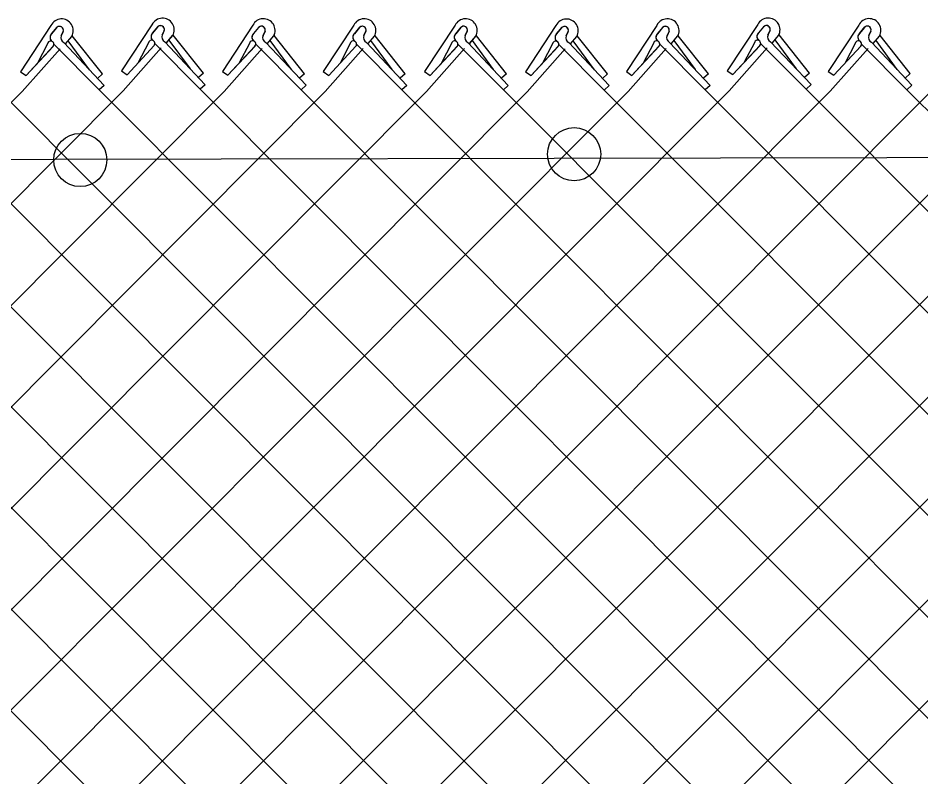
# Model space of a CAD drawing. Extents: x 0 to 2.85, y -0.1 to 1.83.
# Drawn here: x 0.7737 to 0.8458, y 1.3422 to 1.4028 of the extents above; entities that cross this region are included whole.
import ezdxf

# ---------------------------------------------------------------- set-up
doc = ezdxf.new("R2010")
doc.units = 0
doc.layers.add('sb_Chainlink Fence', color=7, linetype='Continuous')
doc.layers.add('sb_Existing Structural Steel', color=7, linetype='Continuous')

msp = doc.modelspace()

# ---------------------------------------------------------------- linework, layer by layer
at = {"layer": 'sb_Chainlink Fence'}
for p, q in [((0.7763737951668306, 1.402180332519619), (0.773937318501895, 1.3984914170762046)), ((0.7844362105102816, 1.402239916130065), (0.7819997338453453, 1.3985510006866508)), ((0.7844838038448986, 1.4015711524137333), (0.78492892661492, 1.4020982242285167)), ((0.7924929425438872, 1.40219515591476), (0.7900564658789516, 1.3985062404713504)), ((0.8005458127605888, 1.402189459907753), (0.7981093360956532, 1.3985005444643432)), ((0.8086385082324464, 1.4021923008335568), (0.8062020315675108, 1.3985033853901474)), ((0.8166919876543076, 1.4021719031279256), (0.8142555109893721, 1.3984829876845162)), ((0.8247462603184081, 1.4021885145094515), (0.8223097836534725, 1.398499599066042)), ((0.8328086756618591, 1.402248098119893), (0.8303721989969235, 1.3985591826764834)), ((0.832856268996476, 1.401579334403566), (0.8333013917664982, 1.4021064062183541)), ((0.833260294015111, 1.4020631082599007), (0.832856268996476, 1.401579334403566)), ((0.8408654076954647, 1.4022033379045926), (0.8384289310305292, 1.3985144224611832)), ((0.8409130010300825, 1.4015345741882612), (0.8413581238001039, 1.402061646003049)), ((0.7764213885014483, 1.4015115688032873), (0.7768665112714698, 1.4020386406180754)), ((0.7768254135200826, 1.401995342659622), (0.7764213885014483, 1.4015115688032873)), ((0.7773475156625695, 1.401709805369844), (0.7771839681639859, 1.4013555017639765)), ((0.7771845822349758, 1.4013680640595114), (0.7773471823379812, 1.401701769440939)), ((0.7780260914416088, 1.401306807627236), (0.7780625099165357, 1.401374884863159)), ((0.7780625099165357, 1.401374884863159), (0.7780935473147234, 1.4014477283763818)), ((0.780486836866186, 1.3983154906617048), (0.7780740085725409, 1.4013502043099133)), ((0.7848878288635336, 1.402054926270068), (0.7844838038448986, 1.4015711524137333)), ((0.7854099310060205, 1.4017693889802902), (0.7852463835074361, 1.4014150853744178)), ((0.7852469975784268, 1.4014276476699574), (0.7854095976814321, 1.4017613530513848)), ((0.7855932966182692, 1.400780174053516), (0.786088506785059, 1.4013663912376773)), ((0.7855998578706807, 1.4007891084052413), (0.7860909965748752, 1.4013684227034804)), ((0.786088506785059, 1.4013663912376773), (0.786124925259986, 1.4014344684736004)), ((0.786124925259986, 1.4014344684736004), (0.7861559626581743, 1.401507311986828)), ((0.788549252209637, 1.3983750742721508), (0.7861364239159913, 1.4014097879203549)), ((0.7925405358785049, 1.4015263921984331), (0.7929856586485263, 1.4020534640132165)), ((0.7929445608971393, 1.4020101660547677), (0.7925405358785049, 1.4015263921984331)), ((0.7934666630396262, 1.4017246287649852), (0.7933031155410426, 1.4013703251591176)), ((0.7933037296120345, 1.4013828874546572), (0.7934663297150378, 1.4017165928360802)), ((0.7941452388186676, 1.401321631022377), (0.7941816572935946, 1.4013897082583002)), ((0.7941816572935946, 1.4013897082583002), (0.79421269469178, 1.4014625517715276)), ((0.7966059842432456, 1.3983303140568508), (0.7941931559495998, 1.4013650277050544)), ((0.8005934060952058, 1.4015206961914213), (0.8010385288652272, 1.4020477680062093)), ((0.8009974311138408, 1.4020044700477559), (0.8005934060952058, 1.4015206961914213)), ((0.8015195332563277, 1.4017189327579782), (0.8013559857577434, 1.4013646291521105)), ((0.801356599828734, 1.40137719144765), (0.8015191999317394, 1.4017108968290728)), ((0.8021981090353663, 1.4013159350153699), (0.8022345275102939, 1.401384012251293)), ((0.8022345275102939, 1.401384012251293), (0.8022655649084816, 1.401456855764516)), ((0.8046588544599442, 1.3983246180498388), (0.8022460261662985, 1.4013593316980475)), ((0.8086861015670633, 1.4015235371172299), (0.8091312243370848, 1.4020506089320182)), ((0.8090901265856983, 1.4020073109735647), (0.8086861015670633, 1.4015235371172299)), ((0.8096122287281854, 1.401721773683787), (0.8094486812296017, 1.4013674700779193)), ((0.8094492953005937, 1.401380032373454), (0.8096118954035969, 1.4017137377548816)), ((0.8102908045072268, 1.401318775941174), (0.8103272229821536, 1.4013868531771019)), ((0.8103272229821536, 1.4013868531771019), (0.8103582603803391, 1.4014596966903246)), ((0.812751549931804, 1.3983274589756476), (0.810338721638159, 1.4013621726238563)), ((0.8167395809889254, 1.4015031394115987), (0.8171847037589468, 1.402030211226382)), ((0.8171436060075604, 1.4019869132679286), (0.8167395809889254, 1.4015031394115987)), ((0.8176657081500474, 1.401701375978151), (0.817502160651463, 1.4013470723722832)), ((0.8175027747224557, 1.4013596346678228), (0.817665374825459, 1.4016933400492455)), ((0.8183442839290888, 1.4012983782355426), (0.8183807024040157, 1.4013664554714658)), ((0.8183807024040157, 1.4013664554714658), (0.8184117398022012, 1.401439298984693)), ((0.820805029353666, 1.3983070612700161), (0.8183922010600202, 1.4013417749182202)), ((0.8247938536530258, 1.40151975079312), (0.8252389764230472, 1.402046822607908)), ((0.8251978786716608, 1.4020035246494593), (0.8247938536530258, 1.40151975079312)), ((0.8257199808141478, 1.4017179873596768), (0.8255564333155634, 1.4013636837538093)), ((0.8255570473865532, 1.4013762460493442), (0.8257196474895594, 1.4017099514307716)), ((0.8263985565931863, 1.401314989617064), (0.8264349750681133, 1.4013830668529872)), ((0.8264349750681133, 1.4013830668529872), (0.8264660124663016, 1.4014559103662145)), ((0.8288593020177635, 1.3983236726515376), (0.8264464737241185, 1.401358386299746)), ((0.8337823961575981, 1.401777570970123), (0.8336188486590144, 1.4014232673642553)), ((0.8336194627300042, 1.4014358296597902), (0.8337820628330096, 1.401769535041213)), ((0.8339657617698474, 1.4007883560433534), (0.8344609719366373, 1.40137457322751)), ((0.8339723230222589, 1.4007972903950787), (0.8344634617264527, 1.4013766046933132)), ((0.8344609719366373, 1.40137457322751), (0.8344973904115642, 1.4014426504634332)), ((0.8344973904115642, 1.4014426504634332), (0.8345284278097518, 1.4015154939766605)), ((0.8369217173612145, 1.3983832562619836), (0.8345088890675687, 1.4014179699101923)), ((0.8413170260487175, 1.4020183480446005), (0.8409130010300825, 1.4015345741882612)), ((0.8418391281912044, 1.4017328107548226), (0.84167558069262, 1.401378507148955)), ((0.8416761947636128, 1.4013910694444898), (0.8418387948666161, 1.4017247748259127)), ((0.8425177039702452, 1.4013298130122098), (0.842554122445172, 1.401397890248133)), ((0.842554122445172, 1.401397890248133), (0.8425851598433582, 1.4014707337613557)), ((0.844978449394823, 1.3983384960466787), (0.8425656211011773, 1.4013732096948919)), ((0.7760964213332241, 1.4007248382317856), (0.7752847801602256, 1.3991732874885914)), ((0.7765980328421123, 1.4006736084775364), (0.7802253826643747, 1.3970308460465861)), ((0.7773957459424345, 1.4008161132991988), (0.7806211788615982, 1.3973895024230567)), ((0.777530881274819, 1.4007205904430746), (0.7780260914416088, 1.401306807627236)), ((0.7775374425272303, 1.4007295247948), (0.7780285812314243, 1.4013088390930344)), ((0.7794478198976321, 1.3986475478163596), (0.7777507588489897, 1.400957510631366)), ((0.7841588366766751, 1.4007844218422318), (0.7833471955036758, 1.3992328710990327)), ((0.7846604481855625, 1.4007331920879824), (0.788287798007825, 1.397090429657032)), ((0.7854581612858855, 1.400875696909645), (0.7886835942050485, 1.3974490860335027)), ((0.7875102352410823, 1.3987071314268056), (0.7858131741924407, 1.4010170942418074)), ((0.7922155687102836, 1.4007396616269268), (0.7914039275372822, 1.3991881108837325)), ((0.7927171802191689, 1.4006884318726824), (0.7963445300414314, 1.3970456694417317)), ((0.7935148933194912, 1.4008309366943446), (0.7967403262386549, 1.3974043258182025)), ((0.7936500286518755, 1.4007354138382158), (0.7941452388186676, 1.401321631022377)), ((0.793656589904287, 1.400744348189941), (0.7941477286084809, 1.4013236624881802)), ((0.7955669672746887, 1.3986623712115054), (0.7938699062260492, 1.4009723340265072)), ((0.8002684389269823, 1.4007339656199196), (0.799456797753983, 1.3991824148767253)), ((0.8007700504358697, 1.4006827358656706), (0.8043974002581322, 1.3970399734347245)), ((0.8015677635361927, 1.4008252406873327), (0.8047931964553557, 1.3973986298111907)), ((0.8017028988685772, 1.4007297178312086), (0.8021981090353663, 1.4013159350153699)), ((0.8017094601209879, 1.400738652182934), (0.8022005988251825, 1.4013179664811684)), ((0.8036198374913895, 1.3986566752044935), (0.8019227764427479, 1.4009666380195)), ((0.808361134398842, 1.4007368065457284), (0.8075494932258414, 1.3991852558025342)), ((0.8088627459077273, 1.4006855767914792), (0.8124900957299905, 1.3970428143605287)), ((0.8096604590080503, 1.4008280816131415), (0.812885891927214, 1.3974014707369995)), ((0.8097955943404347, 1.4007325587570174), (0.8102908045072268, 1.401318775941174)), ((0.8098021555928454, 1.4007414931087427), (0.81029329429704, 1.4013208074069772)), ((0.8117125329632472, 1.3986595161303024), (0.8100154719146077, 1.400969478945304)), ((0.816414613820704, 1.4007164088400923), (0.8156029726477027, 1.399164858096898)), ((0.8169162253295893, 1.4006651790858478), (0.8205435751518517, 1.3970224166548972)), ((0.8177139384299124, 1.4008076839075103), (0.8209393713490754, 1.3973810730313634)), ((0.8178490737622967, 1.4007121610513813), (0.8183442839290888, 1.4012983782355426)), ((0.8178556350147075, 1.4007210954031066), (0.8183467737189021, 1.401300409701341)), ((0.8197660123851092, 1.3986391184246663), (0.8180689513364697, 1.4009490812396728)), ((0.8244688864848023, 1.4007330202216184), (0.8236572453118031, 1.399181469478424)), ((0.8249704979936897, 1.4006817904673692), (0.8285978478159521, 1.3970390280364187)), ((0.825768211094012, 1.4008242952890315), (0.8289936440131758, 1.3973976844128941)), ((0.8259033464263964, 1.4007287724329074), (0.8263985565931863, 1.401314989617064)), ((0.8259099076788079, 1.4007377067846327), (0.8264010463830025, 1.4013170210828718)), ((0.8278202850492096, 1.398655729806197), (0.8261232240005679, 1.4009656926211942)), ((0.8325313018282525, 1.4007926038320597), (0.831719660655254, 1.3992410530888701)), ((0.83303291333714, 1.4007413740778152), (0.8366602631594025, 1.3970986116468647)), ((0.833830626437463, 1.4008838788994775), (0.8370560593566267, 1.3974572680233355)), ((0.8358827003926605, 1.3987153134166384), (0.8341856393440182, 1.4010252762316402)), ((0.8405880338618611, 1.4007478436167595), (0.8397763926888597, 1.39919629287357)), ((0.8410896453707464, 1.4006966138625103), (0.8447169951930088, 1.3970538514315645)), ((0.8418873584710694, 1.4008391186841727), (0.8451127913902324, 1.3974125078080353)), ((0.8420224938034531, 1.400743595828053), (0.8425177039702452, 1.4013298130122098)), ((0.8420290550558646, 1.4007525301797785), (0.8425201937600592, 1.401331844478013)), ((0.8439394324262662, 1.3986705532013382), (0.8422423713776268, 1.4009805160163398)), ((0.7523301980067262, 1.400570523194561), (0.8628093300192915, 1.2900046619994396)), ((0.7740813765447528, 1.3969038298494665), (0.7771167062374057, 1.4003214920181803)), ((0.7743832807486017, 1.3981867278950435), (0.7765530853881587, 1.4005241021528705)), ((0.7743832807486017, 1.3981867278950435), (0.7765392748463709, 1.4005103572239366)), ((0.782143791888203, 1.3969634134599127), (0.7851791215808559, 1.4003810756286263)), ((0.7824456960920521, 1.3982463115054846), (0.7846155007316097, 1.4005836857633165)), ((0.7824456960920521, 1.3982463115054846), (0.7846016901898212, 1.4005699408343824)), ((0.7902005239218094, 1.3969186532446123), (0.7932358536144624, 1.4003363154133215)), ((0.7905024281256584, 1.3982015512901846), (0.7926722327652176, 1.4005389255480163)), ((0.7905024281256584, 1.3982015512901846), (0.7926584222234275, 1.4005251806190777)), ((0.7982533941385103, 1.3969129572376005), (0.8012887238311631, 1.4003306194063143)), ((0.7985552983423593, 1.3981958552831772), (0.8007251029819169, 1.4005332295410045)), ((0.7985552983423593, 1.3981958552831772), (0.8007112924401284, 1.4005194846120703)), ((0.8063460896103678, 1.3969157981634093), (0.8093814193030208, 1.4003334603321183)), ((0.8066479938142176, 1.3981986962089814), (0.8088177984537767, 1.4005360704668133)), ((0.8066479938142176, 1.3981986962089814), (0.8088039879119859, 1.4005223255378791)), ((0.8143995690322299, 1.3968954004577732), (0.8174348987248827, 1.400313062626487)), ((0.8147014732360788, 1.3981782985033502), (0.8168712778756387, 1.4005156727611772)), ((0.8147014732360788, 1.3981782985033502), (0.816857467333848, 1.4005019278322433)), ((0.8224538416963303, 1.3969120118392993), (0.8254891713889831, 1.4003296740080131)), ((0.8227557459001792, 1.3981949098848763), (0.8249255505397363, 1.400532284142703)), ((0.8227557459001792, 1.3981949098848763), (0.8249117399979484, 1.4005185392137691)), ((0.8305162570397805, 1.3969715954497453), (0.8335515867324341, 1.4003892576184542)), ((0.8308181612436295, 1.3982544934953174), (0.8329879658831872, 1.4005918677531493)), ((0.8308181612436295, 1.3982544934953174), (0.8329741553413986, 1.4005781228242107)), ((0.838572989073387, 1.3969268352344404), (0.8416083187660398, 1.4003444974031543)), ((0.8388748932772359, 1.3982097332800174), (0.8410446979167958, 1.4005471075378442)), ((0.8388748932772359, 1.3982097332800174), (0.8410308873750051, 1.4005333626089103)), ((0.773937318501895, 1.3984914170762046), (0.7743832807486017, 1.3981867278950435)), ((0.7819997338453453, 1.3985510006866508), (0.7824456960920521, 1.3982463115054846)), ((0.7900564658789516, 1.3985062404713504), (0.7905024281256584, 1.3982015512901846)), ((0.7981093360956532, 1.3985005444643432), (0.7985552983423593, 1.3981958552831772)), ((0.8062020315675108, 1.3985033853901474), (0.8066479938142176, 1.3981986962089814)), ((0.8142555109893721, 1.3984829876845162), (0.8147014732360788, 1.3981782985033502)), ((0.8223097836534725, 1.398499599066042), (0.8227557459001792, 1.3981949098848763)), ((0.8303721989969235, 1.3985591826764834), (0.8308181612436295, 1.3982544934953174)), ((0.8384289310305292, 1.3985144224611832), (0.8388748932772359, 1.3982097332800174)), ((0.780486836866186, 1.3983154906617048), (0.7800910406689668, 1.3979568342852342)), ((0.788549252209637, 1.3983750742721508), (0.7881534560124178, 1.3980164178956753)), ((0.7966059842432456, 1.3983303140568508), (0.7962101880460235, 1.3979716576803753)), ((0.8046588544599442, 1.3983246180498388), (0.804263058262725, 1.397965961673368)), ((0.812751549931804, 1.3983274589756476), (0.8123557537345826, 1.3979688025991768)), ((0.820805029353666, 1.3983070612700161), (0.8204092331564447, 1.3979484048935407)), ((0.8288593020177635, 1.3983236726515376), (0.8284635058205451, 1.3979650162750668)), ((0.8369217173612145, 1.3983832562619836), (0.8365259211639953, 1.3980245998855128)), ((0.844978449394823, 1.3983384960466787), (0.8445826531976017, 1.3979798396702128)), ((0.739902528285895, 1.3970373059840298), (0.84669264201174, 1.2900808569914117)), ((0.7641176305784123, 1.397034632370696), (0.8708660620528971, 1.2900494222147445)), ((0.7806211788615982, 1.3973895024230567), (0.7802253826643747, 1.3970308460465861)), ((0.7802253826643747, 1.3970308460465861), (0.8868983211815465, 1.2901512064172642)), ((0.7886835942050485, 1.3974490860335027), (0.788287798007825, 1.397090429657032)), ((0.788287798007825, 1.397090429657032), (0.8949518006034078, 1.2901716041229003)), ((0.7967403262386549, 1.3974043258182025), (0.7963445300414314, 1.3970456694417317)), ((0.7963445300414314, 1.3970456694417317), (0.9030060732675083, 1.2901549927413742)), ((0.8047931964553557, 1.3973986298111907), (0.8043974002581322, 1.3970399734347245)), ((0.8043974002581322, 1.3970399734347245), (0.9110684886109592, 1.290095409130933)), ((0.812885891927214, 1.3974014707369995), (0.8124900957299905, 1.3970428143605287)), ((0.8124900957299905, 1.3970428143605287), (0.9191723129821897, 1.2902039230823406)), ((0.8209393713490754, 1.3973810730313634), (0.8205435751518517, 1.3970224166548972)), ((0.8205435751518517, 1.3970224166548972), (0.9272290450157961, 1.290248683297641)), ((0.8289936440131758, 1.3973976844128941), (0.8285978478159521, 1.3970390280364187)), ((0.8285978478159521, 1.3970390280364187), (0.9352819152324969, 1.2902543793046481)), ((0.8370560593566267, 1.3974572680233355), (0.8366602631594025, 1.3970986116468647)), ((0.8366602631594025, 1.3970986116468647), (0.9433196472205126, 1.290137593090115)), ((0.8451127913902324, 1.3974125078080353), (0.8447169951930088, 1.3970538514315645)), ((0.8447169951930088, 1.3970538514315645), (0.9513731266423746, 1.290157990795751)), ((0.6671829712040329, 1.2896590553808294), (0.7740813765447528, 1.3969038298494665)), ((0.6754354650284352, 1.289822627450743), (0.782143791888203, 1.3969634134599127)), ((0.683310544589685, 1.289669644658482), (0.7902005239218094, 1.3969186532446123)), ((0.6916135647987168, 1.289826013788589), (0.7982533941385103, 1.3969129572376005)), ((0.6995467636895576, 1.2897660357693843), (0.8063460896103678, 1.3969157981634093)), ((0.7072009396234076, 1.2893791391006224), (0.8143995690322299, 1.3968954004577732)), ((0.7152519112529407, 1.2895566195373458), (0.8224538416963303, 1.3969120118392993)), ((0.7237129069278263, 1.2899774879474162), (0.8305162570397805, 1.3969715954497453)), ((0.7237858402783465, 1.3969611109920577), (0.830632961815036, 1.289911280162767)), ((0.7315764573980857, 1.28971102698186), (0.838572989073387, 1.3969268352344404)), ((0.731840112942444, 1.3969777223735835), (0.8386391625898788, 1.2900604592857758)), ((0.7397659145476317, 1.289818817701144), (0.8466258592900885, 1.3969211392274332)), ((0.7479399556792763, 1.2900915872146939), (0.8546688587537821, 1.3969569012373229)), ((0.7479592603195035, 1.3969925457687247), (0.8547469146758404, 1.2900642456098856)), ((0.7560126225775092, 1.2901531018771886), (0.8627255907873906, 1.396912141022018)), ((0.7640668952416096, 1.2901364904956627), (0.8707784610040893, 1.3969064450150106)), ((0.7721293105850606, 1.2900769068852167), (0.878871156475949, 1.3969092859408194)), ((0.7721711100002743, 1.3970142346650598), (0.8789189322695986, 1.290055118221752)), ((0.7801860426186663, 1.2901216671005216), (0.886924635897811, 1.3968888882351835)), ((0.7882389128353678, 1.2901273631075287), (0.8949789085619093, 1.3969054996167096))]:
    msp.add_line(p, q, dxfattribs=at)
for centre, radius, start, end in [((0.7772122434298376, 1.40176557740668), 0.0009354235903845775, 330.7731305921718, 153.67978342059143), ((0.7770582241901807, 1.4018009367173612), 0.00030330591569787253, 342.5147558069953, 140.13680881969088), ((0.7770593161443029, 1.4018023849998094), 0.00030494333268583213, 340.73435754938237, 129.21739859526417), ((0.7852746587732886, 1.4018251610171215), 0.0009354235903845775, 330.7731305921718, 153.67978342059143), ((0.785120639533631, 1.401860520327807), 0.00030330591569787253, 342.5147558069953, 140.13680881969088), ((0.7851217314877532, 1.4018619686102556), 0.00030494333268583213, 340.73435754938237, 129.21739859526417), ((0.7933313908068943, 1.401780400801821), 0.0009354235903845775, 330.7731305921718, 153.67978342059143), ((0.7931773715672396, 1.4018157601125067), 0.00030330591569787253, 342.5147558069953, 140.13680881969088), ((0.7931784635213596, 1.4018172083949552), 0.00030494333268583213, 340.73435754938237, 129.21739859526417), ((0.8013842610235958, 1.4017747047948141), 0.0009354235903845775, 330.7731305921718, 153.67978342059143), ((0.8012302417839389, 1.4018100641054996), 0.00030330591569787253, 342.5147558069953, 140.13680881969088), ((0.8012313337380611, 1.4018115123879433), 0.00030494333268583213, 340.73435754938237, 129.21739859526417), ((0.8094769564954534, 1.4017775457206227), 0.0009354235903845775, 330.7731305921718, 153.67978342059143), ((0.8093229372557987, 1.4018129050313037), 0.00030330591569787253, 342.5147558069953, 140.13680881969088), ((0.8093240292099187, 1.4018143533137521), 0.00030494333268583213, 340.73435754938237, 129.21739859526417), ((0.8175304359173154, 1.4017571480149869), 0.0009354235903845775, 330.7731305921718, 153.67978342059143), ((0.8173764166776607, 1.4017925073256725), 0.00030330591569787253, 342.5147558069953, 140.13680881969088), ((0.8173775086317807, 1.401793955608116), 0.00030494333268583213, 340.73435754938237, 129.21739859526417), ((0.8255847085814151, 1.401773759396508), 0.0009354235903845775, 330.7731305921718, 153.67978342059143), ((0.8254306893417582, 1.4018091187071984), 0.00030330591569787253, 342.5147558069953, 140.13680881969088), ((0.8254317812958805, 1.4018105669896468), 0.00030494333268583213, 340.73435754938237, 129.21739859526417), ((0.8336471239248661, 1.401833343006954), 0.0009354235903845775, 330.7731305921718, 153.67978342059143), ((0.8334931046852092, 1.4018687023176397), 0.00030330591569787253, 342.5147558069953, 140.13680881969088), ((0.8334941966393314, 1.4018701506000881), 0.00030494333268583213, 340.73435754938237, 129.21739859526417), ((0.8417038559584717, 1.4017885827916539), 0.0009354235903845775, 330.7731305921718, 153.67978342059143), ((0.8415498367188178, 1.4018239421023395), 0.00030330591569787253, 342.5147558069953, 140.13680881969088), ((0.8415509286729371, 1.401825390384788), 0.00030494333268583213, 340.73435754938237, 129.21739859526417), ((0.7766808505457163, 1.4012282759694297), 0.0003843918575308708, 140.20166010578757, 233.0052527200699), ((0.7766913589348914, 1.4012287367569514), 0.0003909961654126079, 133.66718540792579, 232.2343578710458), ((0.7775716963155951, 1.4011961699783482), 0.00041880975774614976, 156.48328493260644, 245.15783350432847), ((0.7847432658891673, 1.401287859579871), 0.0003843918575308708, 140.20166010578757, 233.0052527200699), ((0.7847537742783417, 1.401288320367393), 0.0003909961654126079, 133.66718540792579, 232.2343578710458), ((0.7856341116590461, 1.4012557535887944), 0.00041880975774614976, 156.48328493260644, 245.15783350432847), ((0.792799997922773, 1.4012430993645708), 0.0003843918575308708, 140.20166010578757, 233.0052527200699), ((0.792810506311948, 1.4012435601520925), 0.0003909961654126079, 133.66718540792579, 232.2343578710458), ((0.7936908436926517, 1.4012109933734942), 0.00041880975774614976, 156.48328493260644, 245.15783350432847), ((0.8008528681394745, 1.4012374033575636), 0.0003843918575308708, 140.20166010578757, 233.0052527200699), ((0.8008633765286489, 1.4012378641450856), 0.0003909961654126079, 133.66718540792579, 232.2343578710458), ((0.8017437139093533, 1.401205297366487), 0.00041880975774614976, 156.48328493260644, 245.15783350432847), ((0.8089455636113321, 1.4012402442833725), 0.0003843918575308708, 140.20166010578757, 233.0052527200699), ((0.8089560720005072, 1.4012407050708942), 0.0003909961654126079, 133.66718540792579, 232.2343578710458), ((0.8098364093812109, 1.401208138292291), 0.00041880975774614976, 156.48328493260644, 245.15783350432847), ((0.8169990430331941, 1.4012198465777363), 0.0003843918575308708, 140.20166010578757, 233.0052527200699), ((0.8170095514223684, 1.4012203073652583), 0.0003909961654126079, 133.66718540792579, 232.2343578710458), ((0.8178898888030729, 1.4011877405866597), 0.00041880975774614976, 156.48328493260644, 245.15783350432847), ((0.8250533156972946, 1.4012364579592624), 0.0003843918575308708, 140.20166010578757, 233.0052527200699), ((0.8250638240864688, 1.4012369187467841), 0.0003909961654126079, 133.66718540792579, 232.2343578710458), ((0.8259441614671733, 1.4012043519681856), 0.00041880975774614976, 156.48328493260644, 245.15783350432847), ((0.8331157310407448, 1.4012960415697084), 0.0003843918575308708, 140.20166010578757, 233.0052527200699), ((0.8331262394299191, 1.4012965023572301), 0.0003909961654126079, 133.66718540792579, 232.2343578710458), ((0.8340065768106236, 1.4012639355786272), 0.00041880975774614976, 156.48328493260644, 245.15783350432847), ((0.8411724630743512, 1.4012512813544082), 0.0003843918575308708, 140.20166010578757, 233.0052527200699), ((0.8411829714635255, 1.40125174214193), 0.0003909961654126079, 133.66718540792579, 232.2343578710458), ((0.84206330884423, 1.4012191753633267), 0.00041880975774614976, 156.48328493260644, 245.15783350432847), ((0.7763483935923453, 1.4006807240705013), 0.00025580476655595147, 319.02146199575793, 170.0695590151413), ((0.7844108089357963, 1.4007403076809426), 0.00025580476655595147, 319.02146199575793, 170.0695590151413), ((0.792467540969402, 1.4006955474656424), 0.00025580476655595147, 319.02146199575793, 170.0695590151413), ((0.8005204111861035, 1.4006898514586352), 0.00025580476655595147, 319.02146199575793, 170.0695590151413), ((0.8086131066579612, 1.4006926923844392), 0.00025580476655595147, 319.02146199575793, 170.0695590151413), ((0.8166665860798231, 1.400672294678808), 0.00025580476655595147, 319.02146199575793, 170.0695590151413), ((0.8247208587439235, 1.4006889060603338), 0.00025580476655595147, 319.02146199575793, 170.0695590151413), ((0.8327832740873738, 1.4007484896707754), 0.00025580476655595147, 319.02146199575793, 170.0695590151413), ((0.8408400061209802, 1.400703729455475), 0.00025580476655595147, 319.02146199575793, 170.0695590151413)]:
    msp.add_arc(centre, radius, start, end, dxfattribs=at)
at = {"layer": 'sb_Existing Structural Steel'}
msp.add_lwpolyline([(1.0556855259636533, 1.3920467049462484), (0.5507821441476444, 1.3910277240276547)], dxfattribs=at)
for centre in [(0.7787124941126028, 1.391446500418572), (0.8181415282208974, 1.3919034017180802)]:
    msp.add_circle(centre, 0.0021204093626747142, dxfattribs=at)

doc.saveas('drawing.dxf')
